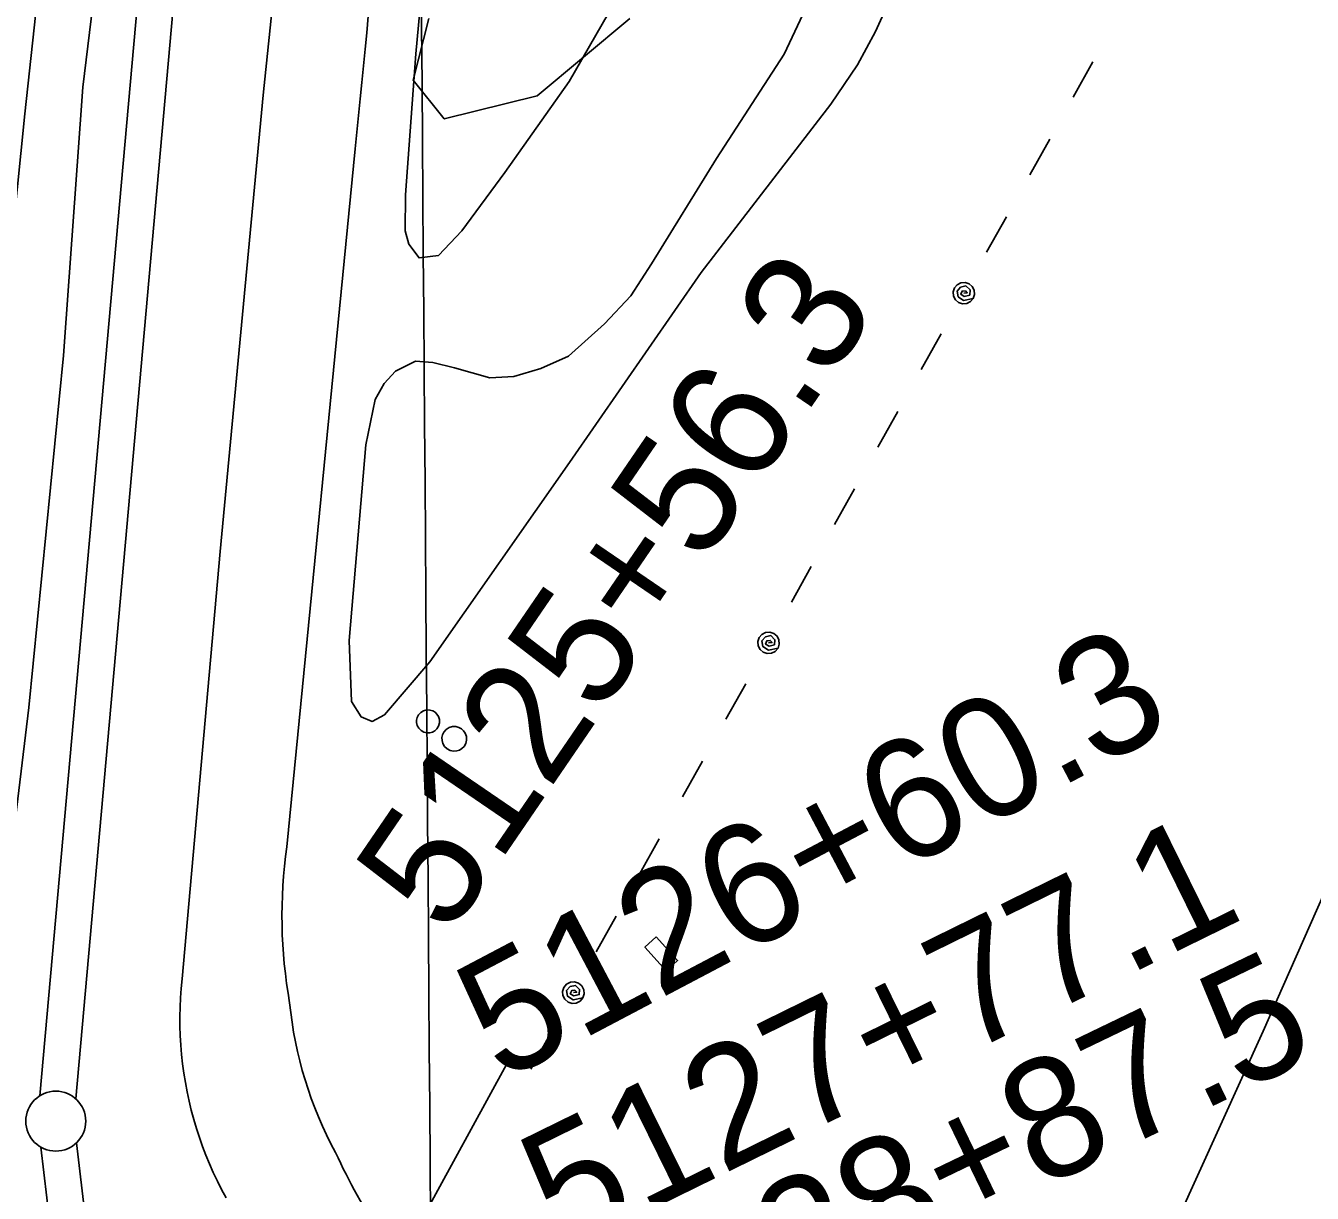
# Model space of a CAD drawing. Extents: x 3535183 to 3573198, y 534952 to 560562.
# Drawn here: x 3554805 to 3555878, y 548588 to 549561 of the extents above; entities that cross this region are included whole.
import ezdxf

# ---------------------------------------------------------------- set-up
doc = ezdxf.new("R2010")
doc.units = 0
for name, color, linetype in [('V-BLDG-OTLN', 7, 'Continuous'), ('V-GRID-MAJR', 7, 'Continuous'), ('V-LEVE-TOET', 7, 'Continuous'), ('V-ROAD-CNTR', 7, 'Continuous'), ('V-SITE-VEGE', 7, 'Continuous'), ('V-SURV-IDEN', 7, 'Continuous'), ('V-SURV-LINE', 7, 'Continuous'), ('V-TOPO-SHOR', 7, 'Continuous'), ('V-UTIL-LINE', 7, 'Continuous'), ('V-WETL-SWMP', 7, 'Continuous')]:
    doc.layers.add(name, color=color, linetype=linetype)

msp = doc.modelspace()

# ---------------------------------------------------------------- linework, layer by layer
at = {"layer": 'V-BLDG-OTLN'}
for points in [[(3555146.686, 548988.851), (3555148.275, 548987.323), (3555149.582, 548985.255), (3555150.356, 548982.73), (3555150.401, 548979.983), (3555149.668, 548977.335), (3555148.2830000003, 548975.087), (3555146.4990000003, 548973.411), (3555144.576, 548972.332), (3555142.457, 548971.718), (3555140.011, 548971.623), (3555137.441, 548972.215), (3555135.039, 548973.549), (3555133.112, 548975.508), (3555131.856, 548977.831), (3555131.295, 548980.213), (3555131.324, 548982.4180000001), (3555131.852, 548984.561), (3555132.9930000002, 548986.725), (3555134.791, 548988.657), (3555137.146, 548990.0700000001), (3555139.806, 548990.758), (3555142.444, 548990.684), (3555144.787, 548989.978)], [(3555168.7, 548975.091), (3555170.453, 548973.506), (3555171.911, 548971.326), (3555172.8200000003, 548968.65), (3555172.957, 548965.709), (3555172.253, 548962.852), (3555170.842, 548960.4), (3555168.984, 548958.549), (3555166.9590000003, 548957.332), (3555164.708, 548956.61), (3555162.093, 548956.431), (3555159.3200000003, 548956.982), (3555156.707, 548958.338), (3555154.583, 548960.376), (3555153.164, 548962.823), (3555152.492, 548965.357), (3555152.451, 548967.718), (3555152.949, 548970.03), (3555154.102, 548972.385), (3555155.967, 548974.509), (3555158.447, 548976.096), (3555161.274, 548976.917), (3555164.102, 548976.922), (3555166.633, 548976.238)], [(3555331.032, 548801.633), (3555348.856, 548781.88), (3555339.392, 548773.3420000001), (3555321.569, 548793.095)]]:
    msp.add_lwpolyline(points, close=True, dxfattribs=at)
at = {"layer": 'V-GRID-MAJR'}
msp.add_spline([(3555204.1780000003, 540472.404), (3555158.363, 546529.794), (3555112.522, 552590.651), (3555066.681, 558651.524), (3555066.6550000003, 558654.975)], degree=3, dxfattribs=at)
at = {"layer": 'V-LEVE-TOET'}
for points in [[(3555038.904, 549846.074), (3555003.367, 549503.61), (3554967.473, 549122.9670000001), (3554935.844, 548766.481), (3554935.0840000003, 548758.636), (3554934.525, 548750.773), (3554934.169, 548742.899), (3554934.0130000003, 548735.018), (3554934.058, 548727.133), (3554934.306, 548719.255), (3554934.757, 548711.384), (3554935.4080000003, 548703.53), (3554936.2600000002, 548695.692), (3554937.313, 548687.879), (3554938.5640000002, 548680.099), (3554940.0160000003, 548672.349), (3554941.665, 548664.6410000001), (3554943.5100000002, 548656.977), (3554945.552, 548649.362), (3554947.786, 548641.803), (3554950.215, 548634.306), (3554952.8340000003, 548626.8690000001), (3554955.642, 548619.505), (3554958.64, 548612.214), (3554961.823, 548605.003), (3554965.19, 548597.8740000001), (3554968.735, 548590.835), (3554972.4620000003, 548583.888)], [(3554872.819, 549672.087), (3554853.13, 549510.196), (3554837.0300000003, 549286.297), (3554808.149, 548992.953), (3554774.5640000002, 548715.986), (3554767.642, 548638.75), (3554766.137, 548596.233), (3554777.1040000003, 548559.584), (3554802.511, 548515.542), (3554850.545, 548469.1900000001), (3554916.919, 548415.059), (3554993.0300000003, 548371.08), (3555119.875, 548304.936), (3555284.559, 548234.155), (3555453.14, 548165.332), (3555612.751, 548096.4990000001), (3555725.534, 548047.885), (3555877.336, 547986.062), (3555936.2630000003, 547959.6140000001), (3555996.9620000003, 547934.307)]]:
    msp.add_lwpolyline(points, dxfattribs=at)
at = {"layer": 'V-ROAD-CNTR'}
msp.add_lwpolyline([(3555023.1339153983, 548876.62022045), (3555080.1438013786, 549458.867055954)], dxfattribs=at)
for centre, radius, start, end in [((3543050.1643414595, 550698.9540709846), 12093.726539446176, 354.1145628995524, 356.21922401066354), ((3555428.7734288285, 548818.9352217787), 409.720604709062, 171.9063759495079, 190.16099539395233), ((3555351.036297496, 548778.0045225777), 327.0633535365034, 185.50042977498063, 208.55077977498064), ((3555571.103829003, 548856.3947813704), 559.016158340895, 204.82545644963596, 221.16386200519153)]:
    msp.add_arc(centre, radius, start, end, dxfattribs=at)
at = {"layer": 'V-SITE-VEGE'}
for points in [[(3555308.347, 549601.601), (3555258.498, 549514.966), (3555204.738, 549438.86), (3555168.898, 549390.464), (3555149.414, 549369.773), (3555133.4250000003, 549367.809), (3555124.8340000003, 549379.1140000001), (3555121.702, 549390.421), (3555122.0670000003, 549420.457), (3555130.543, 549537.865), (3555143.679, 549678.683)], [(3554816.364, 549595.782), (3554804.77, 549487.846), (3554788.548, 549328.086), (3554780.061, 549232.231), (3554764.994, 549088.058), (3554746.044, 548925.957), (3554736.0270000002, 548803.216), (3554729.85, 548735.806), (3554728.705, 548708.922), (3554725.9960000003, 548688.268), (3554719.383, 548676.963), (3554719.383, 548676.185), (3554654.707, 548673.791), (3554626.645, 548683.8960000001), (3554614.169, 548695.573), (3554612.991, 548702.586)], [(3555527.565, 549586.9720000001), (3555513.9390000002, 549556.5380000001), (3555498.751, 549528.831), (3555476.549, 549496.049), (3555368.632, 549355.537), (3555258.781, 549197.082), (3555142.3030000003, 549030.821), (3555104.481, 548986.678), (3555094.3370000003, 548981.206), (3555084.965, 548985.099), (3555077.148, 548997.973), (3555075.151, 549048.716), (3555089.057, 549211.887), (3555096.8310000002, 549249.756), (3555104.237, 549263.031), (3555113.594, 549273.191), (3555130.3710000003, 549281.7930000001), (3555144.816, 549280.636), (3555162.775, 549275.966), (3555192.446, 549267.797), (3555212.353, 549268.985), (3555234.985, 549275.6410000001), (3555258.007, 549285.809), (3555288.039, 549312.769), (3555309.877, 549336.208), (3555327.026, 549362.767), (3555381.204, 549450.638), (3555437.727, 549537.734), (3555466.946, 549599.823)]]:
    msp.add_lwpolyline(points, dxfattribs=at)
at = {"layer": 'V-SURV-LINE'}
for points in [[(3554817.338808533, 548669.1126310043), (3554950.225944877, 550158.9210343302)], [(3554980.1071868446, 550156.2543171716), (3554847.2200126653, 548666.4454896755)], [(3554847.7411064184, 548629.8042447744), (3554855.2329588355, 548566.2702836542)], [(3554825.441834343, 548562.736257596), (3554817.9499781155, 548626.27025103)]]:
    msp.add_lwpolyline(points, dxfattribs=at)
msp.add_circle((3554830.50455, 548647.8861199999), 25, dxfattribs=at)
at = {"layer": 'V-TOPO-SHOR'}
msp.add_lwpolyline([(3555785.213, 548294.542), (3555741.107, 548316.741), (3555725.1, 548330.7710000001), (3555710.648, 548350.655), (3555703.611, 548366.255), (3555699.693, 548385.3690000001), (3555700.0640000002, 548406.826), (3555704.34, 548425.557), (3555765.856, 548566.06), (3555837.112, 548722.959), (3555927.054, 548926.692), (3556025.949, 549151.888)], dxfattribs=at)
at = {"layer": 'V-UTIL-LINE'}
msp.add_line((3553438.224, 545464.3910000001), (3555206.2970000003, 548695.002), dxfattribs=at)
for points in [[(3555695.127571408, 549531.3859109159), (3555678.560604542, 549501.6949702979)], [(3555659.0706435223, 549466.7660401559), (3555642.5036766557, 549437.0750995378)], [(3555623.012715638, 549402.1451693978), (3555606.445748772, 549372.45422878)], [(3555587.4447867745, 549338.398296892), (3555590.308781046, 549338.6752963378), (3555588.7967840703, 549340.4442927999), (3555586.070789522, 549340.1112934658), (3555584.935791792, 549337.4122988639), (3555587.8217860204, 549335.617302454), (3555592.3617769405, 549336.7863001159), (3555592.698776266, 549341.0402916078), (3555589.2357831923, 549344.4542847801), (3555584.7737921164, 549343.4262868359), (3555581.8007980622, 549340.0882935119), (3555582.670796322, 549335.3433030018), (3555587.312787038, 549332.3833089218), (3555595.3037710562, 549334.013305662), (3555596.383768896, 549337.35429898), (3555596.1027694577, 549340.8552919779), (3555594.503772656, 549343.9812857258), (3555591.830778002, 549346.2582811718), (3555588.488784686, 549347.338279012), (3555584.988791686, 549347.057279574), (3555581.8617979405, 549345.4582827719), (3555579.585802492, 549342.78428812), (3555578.5058046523, 549339.443294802), (3555578.7868040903, 549335.9423018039), (3555580.385800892, 549332.815308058), (3555583.059795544, 549330.5393126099), (3555586.4007888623, 549329.45931477), (3555589.9017818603, 549329.7403142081), (3555593.027775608, 549331.3393110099), (3555595.3037710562, 549334.013305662)], [(3555568.439824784, 549304.3403650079), (3555551.872857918, 549274.6494243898)], [(3555532.3818969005, 549239.7194942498), (3555515.8149300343, 549210.0285536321)], [(3555496.324969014, 549175.0996234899), (3555479.758002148, 549145.4086828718)], [(3555460.2680411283, 549110.4787527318), (3555443.701074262, 549080.787812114)], [(3555424.700112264, 549046.732880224), (3555427.563106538, 549047.0098796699), (3555426.05210956, 549048.778876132), (3555423.326115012, 549048.4458767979), (3555422.191117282, 549045.7468821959), (3555425.0761115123, 549043.9518857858), (3555429.6161024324, 549045.1208834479), (3555429.954101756, 549049.3748749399), (3555426.490108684, 549052.7888681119), (3555422.029117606, 549051.760870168), (3555419.055123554, 549048.422876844), (3555419.926121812, 549043.6778863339), (3555424.568112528, 549040.7178922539), (3555432.5590965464, 549042.347888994), (3555433.6390943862, 549045.6888823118), (3555433.358094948, 549049.1898753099), (3555431.759098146, 549052.3158690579), (3555429.085103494, 549054.591864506), (3555425.7441101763, 549055.6718623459), (3555422.243117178, 549055.3918629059), (3555419.11712343, 549053.7918661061), (3555416.840127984, 549051.1188714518), (3555415.760130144, 549047.776878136), (3555416.0411295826, 549044.2768851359), (3555417.640126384, 549041.1498913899), (3555420.3141210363, 549038.873895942), (3555423.655114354, 549037.7938981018), (3555427.156107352, 549038.0748975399), (3555430.283101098, 549039.6738943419), (3555432.5590965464, 549042.347888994)], [(3555405.6951502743, 549012.6739483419), (3555389.1281834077, 548982.9830077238)], [(3555369.63722239, 548948.053077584), (3555353.070255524, 548918.362136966)], [(3555333.5802945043, 548883.4332068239), (3555317.013327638, 548853.7422662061)], [(3555297.52236662, 548818.812336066), (3555280.955399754, 548789.121395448)], [(3555261.954437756, 548755.0674635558), (3555264.818432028, 548755.3444630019), (3555263.306435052, 548757.112459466), (3555260.580440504, 548756.7794601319), (3555259.445442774, 548754.0804655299), (3555262.3314370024, 548752.2864691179), (3555266.8714279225, 548753.45546678), (3555267.208427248, 548757.709458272), (3555263.7454341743, 548761.123451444), (3555259.283443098, 548760.0954535), (3555256.310449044, 548756.756460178), (3555257.1804473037, 548752.012469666), (3555261.82243802, 548749.052475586), (3555269.813422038, 548750.6824723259), (3555270.893419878, 548754.0234656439), (3555270.6124204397, 548757.5234586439), (3555269.0134236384, 548760.65045239), (3555266.339428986, 548762.9264478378), (3555262.998435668, 548764.006445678), (3555259.49744267, 548763.7254462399), (3555256.3714489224, 548762.1264494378), (3555254.095453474, 548759.4524547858), (3555253.0154556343, 548756.111461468), (3555253.2964550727, 548752.6104684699), (3555254.895451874, 548749.484474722), (3555257.569446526, 548747.2084792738), (3555260.9104398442, 548746.1284814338), (3555264.4104328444, 548746.409480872), (3555267.53742659, 548748.008477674), (3555269.813422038, 548750.6824723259)], [(3555242.949475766, 548721.0075316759), (3555226.3825089, 548691.316591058)]]:
    msp.add_lwpolyline(points, dxfattribs=at)
at = {"layer": 'V-WETL-SWMP'}
msp.add_lwpolyline([(3555309.0670000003, 549567.524), (3555231.696, 549503.0480000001), (3555154.325, 549483.705), (3555128.535, 549515.943), (3555141.43, 549567.524)], dxfattribs=at)

# ---------------------------------------------------------------- texts
at = {"layer": 'V-SURV-IDEN'}
for s, height, rotation, p in [('5125+56.3', 100.00000000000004, 55.643036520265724, (3555157.6912916, 548800.6210456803)), ('5126+60.3', 100.00000000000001, 27.812303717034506, (3555201.777476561, 548679.9377432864)), ('5127+77.1', 100, 26.166696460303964, (3555252.4796575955, 548537.5212149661)), ('5128+87.5', 100.00000000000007, 25.723802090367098, (3555311.925386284, 548427.6762086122))]:
    msp.add_text(s, height=height, rotation=rotation, dxfattribs=at).set_placement(p)

doc.saveas('drawing.dxf')
